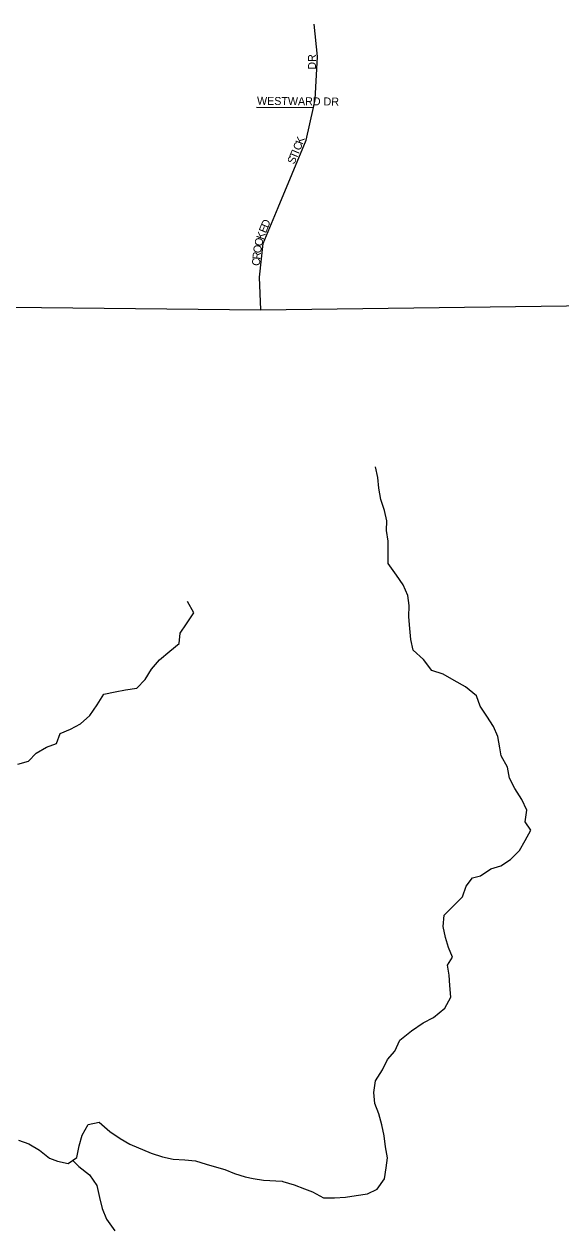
# Model space of a CAD drawing. Extents: x 1985906 to 2277390, y 930619 to 1324581.
# Drawn here: x 2173670 to 2177028, y 1130868 to 1138390 of the extents above; entities that cross this region are included whole.
import ezdxf

# ---------------------------------------------------------------- set-up
doc = ezdxf.new("R2010")
doc.units = 0
for name, color, linetype in [('GM_X_County_Road', 7, 'Continuous'), ('GM_X_Minor_River', 7, 'Continuous'), ('GM_X_Township_Subdivision', 7, 'Continuous'), ('GM_X_Township_Subdivision_Text', 7, 'Continuous')]:
    doc.layers.add(name, color=color, linetype=linetype)

msp = doc.modelspace()

# ---------------------------------------------------------------- linework, layer by layer
at = {"layer": 'GM_X_County_Road'}
msp.add_lwpolyline([(2165594.2, 1136655.6), (2165706.9, 1136581.1), (2168150.8, 1136581.7), (2168974.9, 1136592.5), (2170284.8, 1136580.1), (2171923.3, 1136603.3), (2173582.6, 1136621.9), (2175151, 1136604.1), (2179294.2, 1136659.1)], dxfattribs=at)
at = {"layer": 'GM_X_Minor_River'}
for points in [[(2175284.9, 1131158.9), (2175289, 1131158.6), (2175359.2, 1131137.5), (2175423.7, 1131112.1), (2175474.1, 1131092.6), (2175542.8, 1131055.2), (2175611, 1131056), (2175681.2, 1131060.8), (2175747.3, 1131069.6), (2175817.5, 1131080.4), (2175879.4, 1131109.2), (2175924.8, 1131174), (2175934.1, 1131242.5), (2175943.4, 1131304.8), (2175930.6, 1131375), (2175921.8, 1131443.2), (2175909, 1131511.4), (2175890.2, 1131581.5), (2175863.4, 1131645.5), (2175858.6, 1131713.8), (2175867.8, 1131786.2), (2175911.2, 1131855), (2175942.6, 1131919.6), (2175990.2, 1131972.4), (2176021.5, 1132041.1), (2176093.1, 1132100.2), (2176166.9, 1132149.2), (2176230.7, 1132182.1), (2176302.3, 1132241.2), (2176339.7, 1132309.9), (2176332.9, 1132382.2), (2176328.1, 1132446.4), (2176319.4, 1132508.6), (2176348.9, 1132559.2), (2176324.2, 1132619.2), (2176305.4, 1132683.2), (2176290.6, 1132751.4), (2176297.8, 1132821.8), (2176355.4, 1132880.7), (2176413, 1132937.6), (2176436.3, 1133002.2), (2176475.9, 1133054.9), (2176525.9, 1133067.5), (2176589.7, 1133112.4), (2176651.7, 1133131.2), (2176713.5, 1133170.1), (2176769, 1133227), (2176804.5, 1133287.6), (2176839.9, 1133352.3), (2176805.2, 1133406.2), (2176814.4, 1133478.6), (2176783.5, 1133544.6), (2176740.6, 1133614.4), (2176705.8, 1133678.3), (2176693, 1133746.5), (2176654, 1133818.4), (2176645.5, 1133868.5), (2176632.6, 1133938.7), (2176605.8, 1134000.7), (2176565, 1134064.5), (2176522.1, 1134128.3), (2176499.3, 1134192.3), (2176430.5, 1134247.8), (2176359.8, 1134289.2), (2176291.1, 1134328.6), (2176220.6, 1134351.9), (2176167.6, 1134419.6), (2176104.8, 1134477.2), (2176089.9, 1134545.3), (2176083.2, 1134613.6), (2176076.3, 1134685.8), (2176079.6, 1134756.2), (2176070.8, 1134820.4), (2176042, 1134886.4), (2175999.2, 1134946.1), (2175948.2, 1135019.9), (2175947.4, 1135092.2), (2175948.6, 1135158.5), (2175937.8, 1135226.7), (2175939.2, 1135287), (2175924.4, 1135351.2), (2175901.6, 1135419.2), (2175888.7, 1135489.4), (2175882, 1135557.6), (2175869.2, 1135623.8)], [(2173631.3, 1133766.5), (2173697.2, 1133784.8), (2173746.9, 1133835.1), (2173810.8, 1133871.4), (2173872.6, 1133893.7), (2173896.4, 1133957.9), (2173960.2, 1133984.2), (2174024.1, 1134018.5), (2174081.8, 1134068.8), (2174127.6, 1134137.1), (2174169.3, 1134203.3), (2174241.2, 1134217.6), (2174305.1, 1134229.9), (2174375, 1134240.2), (2174428.8, 1134294.5), (2174466.5, 1134358.7), (2174518.3, 1134417), (2174582, 1134471.3), (2174639.8, 1134519.6), (2174647.5, 1134583.7), (2174687.3, 1134642), (2174733, 1134712.2), (2174692.7, 1134782.1)], [(2173634.8, 1131416.1), (2173700.9, 1131392.4), (2173767, 1131352.6), (2173829.2, 1131302.8), (2173879.3, 1131285.1), (2173945.3, 1131269.3), (2174001.1, 1131307.6), (2174014.8, 1131379.7), (2174034.5, 1131447.9), (2174072.3, 1131514.1), (2174140.2, 1131528.4), (2174206.4, 1131470.6), (2174270.5, 1131426.9), (2174332.7, 1131391.1), (2174464.8, 1131335.6), (2174536.9, 1131311.9), (2174602.9, 1131298.2), (2174674.9, 1131292.5), (2174742.9, 1131286.8), (2174809, 1131267), (2174859, 1131251.2), (2174925.1, 1131233.5), (2174987.1, 1131207.7), (2175053.2, 1131186), (2175103.2, 1131176.2), (2175167.2, 1131166.4), (2175284.9, 1131158.9)], [(2173974.9, 1131289.6), (2174013.4, 1131251.6), (2174079.5, 1131199.8), (2174125.8, 1131131.9), (2174142.1, 1131057.9), (2174158.4, 1130989.9), (2174186.6, 1130922), (2174238.9, 1130850.1)]]:
    msp.add_lwpolyline(points, dxfattribs=at)
at = {"layer": 'GM_X_Township_Subdivision'}
for points in [[(2175151, 1136604.1), (2175143.7, 1136809.6), (2175165.5, 1137019.9), (2175259.8, 1137244.6), (2175434, 1137665.1), (2175480.5, 1137868.6), (2175492, 1137918.9), (2175506.6, 1138187.2), (2175485, 1138390.2)], [(2175123.4, 1137870.4), (2175480.5, 1137868.6)]]:
    msp.add_lwpolyline(points, dxfattribs=at)

# ---------------------------------------------------------------- texts
at = {"layer": 'GM_X_Township_Subdivision_Text'}
for s, rotation, p in [('DR', 90, (2175496.2, 1138105.3)), ('WESTWARD DR', 359.44406, (2175127.3, 1137885.9)), ('C', 67.4454, (2175396, 1137595.9)), ('K', 69.32143, (2175411.8, 1137634.1)), ('S', 67.45789, (2175360.5, 1137510.5)), ('T', 67.43265, (2175374, 1137543)), ('I', 67.42722, (2175387.6, 1137575.5)), ('E', 67.24709, (2175182.5, 1137080.3)), ('D', 67.24709, (2175196.1, 1137112.8)), ('O', 76.02782, (2175157.6, 1136998.1)), ('K', 70.174, (2175167.8, 1137039.5)), ('R', 84.80855, (2175148.1, 1136917.1)), ('O', 81.88164, (2175151.7, 1136955.9)), ('C', 84.80855, (2175144.6, 1136877.7))]:
    msp.add_text(s, height=50, rotation=rotation, dxfattribs=at).set_placement(p)

doc.saveas('drawing.dxf')
